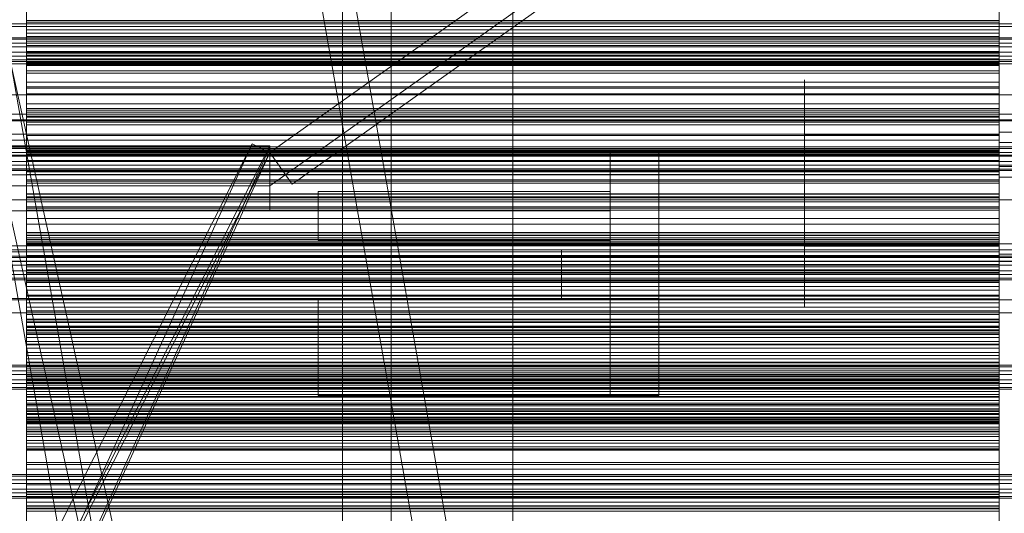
# Model space of a CAD drawing. Header units: millimetres. Extents: x -4738 to 65662, y -68080 to 6847.
# Tile 305 of 656: x 549 to 751, y -34474 to -34373. Entities that reach past the tile are written whole.
import ezdxf

# ---------------------------------------------------------------- set-up
doc = ezdxf.new("R2010")
doc.units = ezdxf.units.MM
for name, color, linetype, lineweight in [('COTAS_O', 1, 'Continuous', 0), ('COTAS_P', 1, 'Continuous', 0), ('frontal_briquetadora', 7, 'Continuous', 0), ('frontal_C02', 7, 'Continuous', 0), ('frontal_C03', 7, 'Continuous', 0), ('frontal_mezcladora', 7, 'Continuous', 0), ('frontal_secador', 7, 'Continuous', 0), ('frontal_tolva', 7, 'Continuous', 0), ('frontal_tolva-C01', 7, 'Continuous', 0)]:
    doc.layers.add(name, color=color, linetype=linetype, lineweight=lineweight)
doc.dimstyles.new('R19_100', dxfattribs={"dimtxt": 250, "dimasz": 150, "dimexe": 150, "dimexo": 80, "dimgap": 100, "dimtad": 1, "dimtih": 1, "dimtoh": 1, "dimdsep": 46, "dimcen": 0.09, "dimadec": 0, "dimazin": 0, "dimtfac": 1, "dimtdec": 4, "dimtofl": 0, "dimtmove": 0, "dimatfit": 3, "dimfxl": 1, "dimtolj": 1, "dimtzin": 0, "dimarcsym": 0})

# ---------------------------------------------------------------- blocks, each defined once
blk = doc.blocks.new('DIM_R31_48')
at = {"layer": 'COTAS_O'}
for p, q in [((-1725, -33700), (-1575, -33655)), ((1725, -33700), (1575, -33655)), ((-1725, -34400), (-1725, -33700)), ((-1725, -33700), (1725, -33700)), ((-1725, -33700), (-1575, -33745)), ((1725, -33700), (1575, -33745)), ((1725, -34400), (1725, -33700))]:
    blk.add_line(p, q, dxfattribs=at)
blk.add_text('3450 O', height=250, dxfattribs=at).set_placement((0, -33600))
blk = doc.blocks.new('DIM_R31_49')
at = {"layer": 'COTAS_P'}
for p, q in [((-150, -32300), (550, -32300)), ((550, -32300), (505, -32450)), ((550, -34900), (550, -32300)), ((550, -32300), (595, -32450)), ((550, -34900), (505, -34750)), ((550, -34900), (595, -34750)), ((-150, -34900), (550, -34900))]:
    blk.add_line(p, q, dxfattribs=at)
blk.add_text('2600 P', height=250, rotation=90, dxfattribs=at).set_placement((450, -33600))
blk = doc.blocks.new('DIM_R31_52')
at = {"layer": 'COTAS_O'}
for p, q in [((-650, -34200), (-500, -34155)), ((650, -34200), (500, -34155)), ((-650, -34900), (-650, -34200)), ((-650, -34200), (650, -34200)), ((-650, -34200), (-500, -34245)), ((650, -34200), (500, -34245)), ((650, -34900), (650, -34200))]:
    blk.add_line(p, q, dxfattribs=at)
blk.add_text('1300 O', height=250, dxfattribs=at).set_placement((0, -34100))

msp = doc.modelspace()

# ---------------------------------------------------------------- linework, layer by layer
at = {"layer": 'frontal_briquetadora'}
for p, q in [((550, -34375.256), (550, -34358.505)), ((550, -34360.12), (550, -34376.769)), ((550, -34372.854), (550, -34362.109)), ((550, -34362.398), (550, -34374.777)), ((550, -34363.611), (550, -34373.165)), ((750, -34372.854), (750, -34362.109)), ((750, -34362.398), (750, -34374.777)), ((750, -34363.611), (750, -34373.165)), ((550, -34367.8), (550, -34383.931)), ((550, -34370.153), (550, -34379.456)), ((550, -34370.411), (550, -34376.147)), ((550, -34370.439), (550, -34380.005)), ((750, -34372.882), (750, -34370.063)), ((750, -34374.757), (750, -34370.081)), ((750, -34370.153), (750, -34379.456)), ((750, -34370.411), (750, -34376.147)), ((750, -34370.439), (750, -34380.005)), ((750, -34371.117), (750, -34373)), ((750, -34371.427), (750, -34375.237)), ((550, -34377.104), (550, -34371.965)), ((550, -34383.225), (550, -34372.036)), ((550, -34381.578), (550, -34372.854)), ((550, -34372.854), (750, -34372.854)), ((750, -34373.165), (550, -34373.165)), ((550, -34373.165), (550, -34375.462)), ((750, -34371.939), (750, -34372.882)), ((750, -34377.104), (750, -34371.965)), ((750, -34383.225), (750, -34372.036)), ((750, -34381.578), (750, -34372.854)), ((750, -34373.165), (750, -34375.462)), ((550, -34374.777), (550, -34385.556)), ((550, -34374.777), (750, -34374.777)), ((550, -34390.831), (550, -34375.256)), ((750, -34375.462), (550, -34375.462)), ((550, -34375.462), (550, -34377.994)), ((750, -34375.237), (750, -34374.757)), ((750, -34374.777), (750, -34385.556)), ((750, -34379.012), (750, -34375.202)), ((750, -34375.202), (750, -34375.683)), ((750, -34375.462), (750, -34377.994)), ((750, -34375.683), (750, -34380.358)), ((550, -34376.147), (550, -34379.236)), ((550, -34376.147), (750, -34376.147)), ((550, -34376.769), (550, -34392.225)), ((550, -34379.559), (550, -34377.104)), ((550, -34377.104), (750, -34377.104)), ((750, -34376.147), (750, -34379.236)), ((750, -34379.559), (750, -34377.104)), ((750, -34377.994), (550, -34377.994)), ((550, -34377.994), (550, -34380.73)), ((550, -34379.236), (550, -34379.559)), ((550, -34379.236), (750, -34379.236)), ((550, -34379.456), (550, -34386.483)), ((550, -34379.456), (750, -34379.456)), ((550, -34379.559), (750, -34379.559)), ((750, -34377.994), (750, -34380.73)), ((750, -34386.358), (750, -34379.012)), ((750, -34383.373), (750, -34379.125)), ((750, -34379.236), (750, -34379.559)), ((750, -34379.456), (750, -34386.483)), ((750, -34380.005), (550, -34380.005)), ((550, -34380.005), (550, -34380.778)), ((750, -34380.73), (550, -34380.73)), ((550, -34380.73), (550, -34383.655)), ((750, -34380.778), (550, -34380.778)), ((550, -34380.778), (550, -34381.382)), ((750, -34381.382), (550, -34381.382)), ((550, -34381.382), (550, -34381.806)), ((550, -34387.945), (550, -34381.578)), ((550, -34381.578), (750, -34381.578)), ((750, -34381.806), (550, -34381.806)), ((550, -34381.806), (550, -34382.04)), ((550, -34382.066), (550, -34381.857)), ((750, -34381.857), (550, -34381.857)), ((550, -34381.857), (550, -34391.282)), ((750, -34380.005), (750, -34380.778)), ((750, -34380.358), (750, -34388.304)), ((750, -34380.73), (750, -34383.655)), ((750, -34380.778), (750, -34381.382)), ((750, -34381.382), (750, -34381.806)), ((750, -34387.945), (750, -34381.578)), ((750, -34381.806), (750, -34382.04)), ((750, -34382.066), (750, -34381.857)), ((750, -34381.857), (750, -34391.282)), ((750, -34382.04), (550, -34382.04)), ((550, -34382.04), (550, -34382.066)), ((750, -34382.066), (550, -34382.066)), ((550, -34392.488), (550, -34383.225)), ((550, -34383.225), (750, -34383.225)), ((750, -34383.655), (550, -34383.655)), ((550, -34383.655), (550, -34386.753)), ((550, -34383.931), (550, -34398.786)), ((750, -34382.04), (750, -34382.066)), ((750, -34386.127), (750, -34382.317)), ((750, -34382.317), (750, -34382.797)), ((750, -34382.797), (750, -34387.473)), ((750, -34392.488), (750, -34383.225)), ((750, -34391.028), (750, -34383.373)), ((750, -34383.655), (750, -34386.753)), ((550, -34385.556), (550, -34394.32)), ((550, -34385.556), (750, -34385.556)), ((710, -34387.127), (710, -34385.049)), ((710, -34385.049), (710, -34385.311)), ((710, -34385.311), (710, -34387.861)), ((750, -34386.721), (750, -34384.557)), ((750, -34384.557), (750, -34384.83)), ((750, -34384.83), (750, -34387.486)), ((750, -34387.127), (750, -34385.049)), ((750, -34385.049), (750, -34385.311)), ((750, -34385.311), (750, -34387.861)), ((750, -34385.556), (750, -34394.32)), ((550, -34386.483), (550, -34390.966)), ((550, -34386.483), (750, -34386.483)), ((750, -34386.753), (550, -34386.753)), ((550, -34386.753), (550, -34390.016)), ((550, -34391.711), (550, -34387.945)), ((550, -34387.945), (750, -34387.945)), ((710, -34391.134), (710, -34387.127)), ((710, -34387.861), (710, -34392.195)), ((750, -34393.473), (750, -34386.127)), ((750, -34395.786), (750, -34386.358)), ((750, -34386.483), (750, -34390.966)), ((750, -34390.895), (750, -34386.721)), ((750, -34386.753), (750, -34390.016)), ((750, -34391.134), (750, -34387.127)), ((750, -34387.473), (750, -34395.418)), ((750, -34387.486), (750, -34392.001)), ((750, -34387.861), (750, -34392.195)), ((750, -34391.711), (750, -34387.945)), ((750, -34390.016), (550, -34390.016)), ((550, -34390.016), (550, -34399.452)), ((710, -34391.192), (710, -34388.875)), ((750, -34388.304), (750, -34397.945)), ((750, -34390.801), (750, -34388.387)), ((750, -34391.192), (750, -34388.875)), ((750, -34390.016), (750, -34399.452)), ((550, -34405.049), (550, -34390.831)), ((550, -34390.966), (550, -34392.731)), ((550, -34390.966), (750, -34390.966)), ((750, -34391.282), (550, -34391.282)), ((550, -34391.282), (550, -34393.784)), ((550, -34392.731), (550, -34391.711)), ((550, -34391.711), (750, -34391.711)), ((710, -34396.276), (710, -34391.134)), ((710, -34395.367), (710, -34391.192)), ((750, -34395.15), (750, -34390.801)), ((750, -34396.252), (750, -34390.895)), ((750, -34390.966), (750, -34392.731)), ((750, -34400.574), (750, -34391.028)), ((750, -34396.276), (750, -34391.134)), ((750, -34395.367), (750, -34391.192)), ((750, -34391.282), (750, -34393.784)), ((750, -34393.836), (750, -34391.671)), ((750, -34391.671), (750, -34391.944)), ((750, -34392.731), (750, -34391.711)), ((750, -34391.944), (750, -34394.601)), ((750, -34392.001), (750, -34397.478)), ((550, -34392.225), (550, -34406.306)), ((550, -34399.471), (550, -34392.488)), ((550, -34392.488), (750, -34392.488)), ((550, -34392.731), (750, -34392.731)), ((750, -34393.784), (550, -34393.784)), ((550, -34393.784), (550, -34396.517)), ((710, -34394.242), (710, -34392.164)), ((710, -34392.164), (710, -34392.426)), ((710, -34392.195), (710, -34397.454)), ((710, -34392.426), (710, -34394.976)), ((750, -34394.242), (750, -34392.164)), ((750, -34392.164), (750, -34392.426)), ((750, -34392.195), (750, -34397.454)), ((750, -34392.426), (750, -34394.976)), ((750, -34399.471), (750, -34392.488)), ((750, -34402.9), (750, -34393.473)), ((750, -34393.784), (750, -34396.517)), ((750, -34398.01), (750, -34393.836)), ((550, -34394.32), (550, -34400.733)), ((550, -34394.32), (750, -34394.32)), ((710, -34398.249), (710, -34394.242)), ((710, -34394.976), (710, -34399.31)), ((710, -34400.574), (710, -34395.367)), ((750, -34398.249), (750, -34394.242)), ((750, -34394.32), (750, -34400.733)), ((750, -34394.601), (750, -34399.115)), ((750, -34394.976), (750, -34399.31)), ((750, -34400.574), (750, -34395.15)), ((750, -34400.574), (750, -34395.367)), ((750, -34395.418), (750, -34405.059)), ((764, -34395.786), (750, -34395.786)), ((750, -34405.426), (750, -34395.786)), ((520, -34396.252), (750, -34396.252)), ((520, -34397.478), (750, -34397.478)), ((750, -34396.517), (550, -34396.517)), ((550, -34396.517), (550, -34399.453)), ((750, -34396.276), (710, -34396.276)), ((710, -34401.535), (710, -34396.276)), ((750, -34397.454), (710, -34397.454)), ((710, -34397.454), (710, -34402.596)), ((750, -34401.729), (750, -34396.252)), ((750, -34401.535), (750, -34396.276)), ((750, -34396.517), (750, -34399.453)), ((750, -34397.454), (750, -34402.596)), ((750, -34397.478), (750, -34402.835)), ((764, -34397.945), (750, -34397.945)), ((750, -34397.945), (750, -34407.372)), ((750, -34403.366), (750, -34398.01)), ((550, -34398.786), (550, -34412.189)), ((750, -34399.452), (550, -34399.452)), ((550, -34399.452), (550, -34399.977)), ((550, -34399.453), (550, -34402.572)), ((550, -34403.905), (550, -34399.471)), ((550, -34399.471), (750, -34399.471)), ((550, -34401.617), (550, -34399.621)), ((550, -34399.621), (550, -34400.409)), ((550, -34399.621), (750, -34399.621)), ((550, -34400.29), (550, -34399.845)), ((750, -34399.845), (550, -34399.845)), ((550, -34399.845), (550, -34409.118)), ((750, -34399.977), (550, -34399.977)), ((550, -34399.977), (550, -34400.333)), ((710, -34403.391), (710, -34398.249)), ((710, -34399.31), (710, -34404.569)), ((750, -34401.973), (750, -34398.163)), ((750, -34398.163), (750, -34398.643)), ((750, -34403.391), (750, -34398.249)), ((750, -34402.8), (750, -34398.552)), ((750, -34398.643), (750, -34403.319)), ((750, -34399.115), (750, -34404.593)), ((750, -34399.31), (750, -34404.569)), ((750, -34399.452), (750, -34399.977)), ((750, -34399.453), (750, -34402.572)), ((750, -34403.905), (750, -34399.471)), ((750, -34399.621), (750, -34400.409)), ((750, -34401.617), (750, -34399.621)), ((750, -34400.29), (750, -34399.845)), ((750, -34399.845), (750, -34409.118)), ((750, -34399.977), (750, -34400.333)), ((520, -34400.574), (750, -34400.574)), ((550, -34400.504), (550, -34400.29)), ((750, -34400.29), (550, -34400.29)), ((750, -34400.333), (550, -34400.333)), ((550, -34400.333), (550, -34400.512)), ((550, -34400.409), (550, -34403.95)), ((550, -34400.409), (750, -34400.409)), ((750, -34400.504), (550, -34400.504)), ((750, -34400.512), (550, -34400.512)), ((550, -34400.733), (550, -34404.548)), ((550, -34400.733), (750, -34400.733)), ((550, -34406.32), (550, -34401.617)), ((550, -34401.617), (750, -34401.617)), ((750, -34400.574), (710, -34400.574)), ((710, -34400.574), (710, -34405.78)), ((710, -34405.869), (710, -34401.535)), ((750, -34400.504), (750, -34400.29)), ((750, -34400.333), (750, -34400.512)), ((750, -34400.409), (750, -34403.95)), ((750, -34400.574), (750, -34405.997)), ((764, -34400.574), (750, -34400.574)), ((750, -34400.574), (750, -34405.78)), ((750, -34400.574), (750, -34410.119)), ((750, -34400.733), (750, -34404.548)), ((750, -34405.869), (750, -34401.535)), ((750, -34406.32), (750, -34401.617)), ((750, -34406.244), (750, -34401.729)), ((750, -34409.319), (750, -34401.973)), ((520, -34403.366), (750, -34403.366)), ((750, -34402.572), (550, -34402.572)), ((550, -34402.572), (550, -34405.863)), ((550, -34405.619), (550, -34403.905)), ((550, -34403.905), (750, -34403.905)), ((550, -34403.95), (550, -34410.109)), ((550, -34403.95), (750, -34403.95)), ((710, -34402.596), (710, -34406.603)), ((750, -34403.391), (710, -34403.391)), ((710, -34408.65), (710, -34403.391)), ((750, -34402.572), (750, -34405.863)), ((750, -34402.596), (750, -34406.603)), ((750, -34410.455), (750, -34402.8)), ((750, -34402.835), (750, -34407.009)), ((764, -34402.9), (750, -34402.9)), ((750, -34412.541), (750, -34402.9)), ((750, -34403.319), (750, -34411.264)), ((750, -34408.844), (750, -34403.366)), ((750, -34408.65), (750, -34403.391)), ((750, -34405.619), (750, -34403.905)), ((750, -34403.95), (750, -34410.109)), ((520, -34404.593), (750, -34404.593)), ((550, -34404.548), (550, -34405.619)), ((550, -34404.548), (750, -34404.548)), ((550, -34417.742), (550, -34405.049)), ((550, -34405.619), (750, -34405.619)), ((750, -34405.863), (550, -34405.863)), ((550, -34405.863), (550, -34409.315)), ((750, -34404.569), (710, -34404.569)), ((710, -34404.569), (710, -34409.711)), ((710, -34405.78), (710, -34409.956)), ((710, -34408.419), (710, -34405.869)), ((750, -34404.548), (750, -34405.619)), ((750, -34404.569), (750, -34409.711)), ((750, -34404.593), (750, -34409.949)), ((764, -34405.059), (750, -34405.059)), ((750, -34405.059), (750, -34414.486)), ((750, -34413.372), (750, -34405.426)), ((750, -34405.78), (750, -34409.956)), ((750, -34405.863), (750, -34409.315)), ((750, -34408.419), (750, -34405.869)), ((750, -34405.997), (750, -34410.347)), ((550, -34406.306), (550, -34418.848)), ((550, -34413.548), (550, -34406.32)), ((550, -34406.32), (750, -34406.32)), ((710, -34406.603), (710, -34408.681)), ((710, -34410.088), (710, -34408.009)), ((710, -34408.009), (710, -34408.271)), ((750, -34408.9), (750, -34406.244)), ((750, -34413.548), (750, -34406.32)), ((750, -34406.603), (750, -34408.681)), ((750, -34407.009), (750, -34409.173)), ((750, -34407.372), (750, -34414.718)), ((750, -34409.682), (750, -34407.517)), ((750, -34407.517), (750, -34407.79)), ((750, -34407.79), (750, -34410.447)), ((750, -34410.227), (750, -34407.813)), ((750, -34410.088), (750, -34408.009)), ((750, -34408.009), (750, -34408.271)), ((550, -34408.59), (550, -34408.499)), ((550, -34408.499), (550, -34411.183)), ((550, -34408.499), (750, -34408.499)), ((550, -34411.452), (550, -34408.59)), ((550, -34408.59), (750, -34408.59)), ((750, -34409.118), (550, -34409.118)), ((550, -34409.118), (550, -34411.82)), ((750, -34409.315), (550, -34409.315)), ((550, -34409.315), (550, -34418.6)), ((550, -34410.109), (550, -34418.648)), ((550, -34410.109), (750, -34410.109)), ((710, -34408.271), (710, -34410.822)), ((710, -34410.618), (710, -34408.301)), ((710, -34408.681), (710, -34408.419)), ((710, -34412.983), (710, -34408.65)), ((710, -34409.711), (710, -34413.718)), ((710, -34409.956), (710, -34412.273)), ((710, -34414.095), (710, -34410.088)), ((750, -34408.271), (750, -34410.822)), ((750, -34410.618), (750, -34408.301)), ((750, -34408.681), (750, -34408.419)), ((750, -34408.499), (750, -34411.183)), ((750, -34408.59), (750, -34408.499)), ((750, -34411.452), (750, -34408.59)), ((750, -34412.983), (750, -34408.65)), ((750, -34413.359), (750, -34408.844)), ((750, -34409.173), (750, -34408.9)), ((750, -34409.118), (750, -34411.82)), ((750, -34409.315), (750, -34418.6)), ((750, -34418.746), (750, -34409.319)), ((750, -34413.856), (750, -34409.682)), ((750, -34409.711), (750, -34413.718)), ((750, -34409.949), (750, -34414.123)), ((750, -34409.956), (750, -34412.273)), ((750, -34414.095), (750, -34410.088)), ((750, -34410.109), (750, -34418.648)), ((750, -34410.119), (750, -34417.774)), ((750, -34414.576), (750, -34410.227)), ((550, -34411.183), (550, -34416.538)), ((550, -34411.183), (750, -34411.183)), ((550, -34416.974), (550, -34411.452)), ((550, -34411.452), (750, -34411.452)), ((750, -34411.82), (550, -34411.82)), ((550, -34411.82), (550, -34414.748)), ((550, -34412.189), (550, -34423.984)), ((710, -34414.793), (710, -34410.618)), ((710, -34410.822), (710, -34415.156)), ((750, -34410.347), (750, -34412.76)), ((750, -34410.447), (750, -34414.961)), ((750, -34420), (750, -34410.455)), ((750, -34414.793), (750, -34410.618)), ((750, -34410.822), (750, -34415.156)), ((750, -34411.183), (750, -34416.538)), ((750, -34411.264), (750, -34420.905)), ((750, -34416.974), (750, -34411.452)), ((750, -34411.82), (750, -34414.748)), ((550, -34423.026), (550, -34413.548)), ((550, -34413.548), (750, -34413.548)), ((710, -34415.534), (710, -34412.983)), ((710, -34413.718), (710, -34415.796)), ((710, -34419.237), (710, -34414.095)), ((750, -34420.486), (750, -34412.541)), ((750, -34415.534), (750, -34412.983)), ((750, -34416.015), (750, -34413.359)), ((750, -34418.047), (750, -34413.372)), ((750, -34423.026), (750, -34413.548)), ((750, -34413.718), (750, -34415.796)), ((750, -34419.212), (750, -34413.856)), ((750, -34419.237), (750, -34414.095)), ((750, -34414.123), (750, -34416.288)), ((750, -34414.748), (550, -34414.748)), ((550, -34414.748), (550, -34417.875)), ((710, -34420), (710, -34414.793)), ((710, -34415.156), (710, -34420.414)), ((710, -34415.796), (710, -34415.534)), ((750, -34414.486), (750, -34421.832)), ((750, -34420), (750, -34414.576)), ((750, -34414.718), (750, -34418.528)), ((750, -34414.748), (750, -34417.875)), ((750, -34420), (750, -34414.793)), ((750, -34414.961), (750, -34420.439)), ((750, -34415.156), (750, -34420.414)), ((750, -34415.796), (750, -34415.534)), ((750, -34416.288), (750, -34416.015)), ((550, -34418.624), (550, -34416.449)), ((550, -34416.449), (550, -34417.056)), ((550, -34416.449), (750, -34416.449)), ((550, -34416.538), (550, -34424.359)), ((550, -34416.538), (750, -34416.538)), ((550, -34424.945), (550, -34416.974)), ((550, -34416.974), (750, -34416.974)), ((550, -34417.056), (550, -34420.421)), ((550, -34417.056), (750, -34417.056)), ((550, -34418.213), (550, -34417.532)), ((750, -34417.532), (550, -34417.532)), ((550, -34417.532), (550, -34426.632)), ((550, -34428.761), (550, -34417.742)), ((750, -34417.875), (550, -34417.875)), ((550, -34417.875), (550, -34421.182)), ((550, -34418.665), (550, -34418.213)), ((750, -34418.213), (550, -34418.213)), ((750, -34416.449), (750, -34417.056)), ((750, -34418.624), (750, -34416.449)), ((750, -34416.538), (750, -34424.359)), ((750, -34424.945), (750, -34416.974)), ((750, -34417.056), (750, -34420.421)), ((750, -34418.213), (750, -34417.532)), ((750, -34417.532), (750, -34426.632)), ((750, -34417.774), (750, -34422.022)), ((750, -34417.875), (750, -34421.182)), ((750, -34418.528), (750, -34418.047)), ((750, -34418.665), (750, -34418.213)), ((520, -34419.212), (750, -34419.212)), ((520, -34420), (750, -34420)), ((750, -34418.6), (550, -34418.6)), ((550, -34418.6), (550, -34418.874)), ((550, -34423.497), (550, -34418.624)), ((550, -34418.624), (750, -34418.624)), ((550, -34418.648), (550, -34421.417)), ((550, -34418.648), (750, -34418.648)), ((550, -34418.916), (550, -34418.665)), ((750, -34418.665), (550, -34418.665)), ((550, -34418.848), (550, -34429.704)), ((750, -34418.874), (550, -34418.874)), ((550, -34418.874), (550, -34418.982)), ((550, -34418.982), (550, -34418.916)), ((750, -34418.916), (550, -34418.916)), ((750, -34418.982), (550, -34418.982)), ((750, -34419.237), (710, -34419.237)), ((710, -34424.495), (710, -34419.237)), ((750, -34420), (710, -34420)), ((710, -34420), (710, -34425.207)), ((750, -34418.6), (750, -34418.874)), ((750, -34423.497), (750, -34418.624)), ((750, -34418.648), (750, -34421.417)), ((750, -34418.916), (750, -34418.665)), ((764, -34418.746), (750, -34418.746)), ((750, -34428.387), (750, -34418.746)), ((750, -34418.874), (750, -34418.982)), ((750, -34418.982), (750, -34418.916)), ((750, -34424.69), (750, -34419.212)), ((750, -34424.495), (750, -34419.237)), ((750, -34420), (750, -34425.424)), ((764, -34420), (750, -34420)), ((750, -34420), (750, -34425.207)), ((750, -34420), (750, -34429.545)), ((520, -34420.439), (750, -34420.439)), ((550, -34420.421), (550, -34426.416)), ((550, -34420.421), (750, -34420.421)), ((750, -34421.182), (550, -34421.182)), ((550, -34421.182), (550, -34424.657)), ((550, -34421.417), (550, -34424.121)), ((550, -34421.417), (750, -34421.417)), ((750, -34420.414), (710, -34420.414)), ((710, -34420.414), (710, -34425.556)), ((750, -34420.414), (750, -34425.556)), ((750, -34420.421), (750, -34426.416)), ((750, -34420.439), (750, -34425.795)), ((750, -34425.162), (750, -34420.486)), ((764, -34420.905), (750, -34420.905)), ((750, -34420.905), (750, -34430.332)), ((750, -34421.182), (750, -34424.657)), ((750, -34421.417), (750, -34424.121)), ((750, -34421.832), (750, -34425.643)), ((550, -34434.387), (550, -34423.026)), ((550, -34423.026), (750, -34423.026)), ((550, -34430.882), (550, -34423.497)), ((550, -34423.497), (750, -34423.497)), ((550, -34423.984), (550, -34434.032)), ((550, -34424.121), (550, -34426.757)), ((550, -34424.121), (750, -34424.121)), ((550, -34424.359), (550, -34434.344)), ((550, -34424.359), (750, -34424.359)), ((750, -34434.387), (750, -34423.026)), ((750, -34430.882), (750, -34423.497)), ((750, -34424.121), (750, -34426.757)), ((750, -34424.359), (750, -34434.344)), ((750, -34424.657), (550, -34424.657)), ((550, -34424.657), (550, -34428.29)), ((550, -34427.56), (550, -34424.945)), ((550, -34424.945), (750, -34424.945)), ((550, -34426.416), (550, -34434.809)), ((550, -34426.416), (750, -34426.416)), ((710, -34428.829), (710, -34424.495)), ((710, -34425.207), (710, -34429.382)), ((710, -34425.556), (710, -34429.563)), ((750, -34428.829), (750, -34424.495)), ((750, -34424.657), (750, -34428.29)), ((750, -34429.204), (750, -34424.69)), ((750, -34427.56), (750, -34424.945)), ((750, -34425.643), (750, -34425.162)), ((750, -34425.207), (750, -34429.382)), ((750, -34425.424), (750, -34429.773)), ((750, -34425.556), (750, -34429.563)), ((750, -34425.795), (750, -34429.969)), ((750, -34426.416), (750, -34434.809)), ((750, -34426.632), (550, -34426.632)), ((550, -34426.632), (550, -34429.526)), ((550, -34426.757), (550, -34429.325)), ((550, -34426.757), (750, -34426.757)), ((550, -34430.107), (550, -34427.56)), ((550, -34427.56), (750, -34427.56)), ((750, -34428.29), (550, -34428.29)), ((550, -34428.29), (550, -34437.401)), ((750, -34426.632), (750, -34429.526)), ((750, -34426.757), (750, -34429.325)), ((750, -34430.107), (750, -34427.56)), ((750, -34428.29), (750, -34437.401)), ((750, -34436.332), (750, -34428.387)), ((550, -34437.978), (550, -34428.761)), ((550, -34429.325), (550, -34431.823)), ((550, -34429.325), (750, -34429.325)), ((750, -34429.526), (550, -34429.526)), ((550, -34429.526), (550, -34432.642)), ((550, -34429.704), (550, -34438.745)), ((550, -34432.583), (550, -34430.107)), ((550, -34430.107), (750, -34430.107)), ((710, -34431.379), (710, -34428.829)), ((710, -34429.382), (710, -34431.699)), ((710, -34429.563), (710, -34431.641)), ((750, -34431.379), (750, -34428.829)), ((750, -34431.861), (750, -34429.204)), ((750, -34429.325), (750, -34431.823)), ((750, -34429.382), (750, -34431.699)), ((750, -34429.526), (750, -34432.642)), ((750, -34429.545), (750, -34437.2)), ((750, -34429.563), (750, -34431.641)), ((750, -34429.773), (750, -34432.187)), ((750, -34429.969), (750, -34432.134)), ((750, -34432.583), (750, -34430.107)), ((750, -34430.332), (750, -34437.678)), ((550, -34433.336), (550, -34430.882)), ((550, -34430.882), (750, -34430.882)), ((550, -34431.823), (550, -34434.25)), ((550, -34431.823), (750, -34431.823)), ((710, -34431.641), (710, -34431.379)), ((750, -34433.336), (750, -34430.882)), ((750, -34431.641), (750, -34431.379)), ((750, -34431.823), (750, -34434.25)), ((750, -34432.134), (750, -34431.861)), ((550, -34434.988), (550, -34432.583)), ((550, -34432.583), (750, -34432.583)), ((750, -34432.642), (550, -34432.642)), ((550, -34432.642), (550, -34435.953)), ((550, -34435.719), (550, -34433.336)), ((550, -34433.336), (750, -34433.336)), ((550, -34434.032), (550, -34442.216)), ((550, -34434.25), (550, -34436.605)), ((550, -34434.25), (750, -34434.25)), ((550, -34434.344), (550, -34446.111)), ((550, -34434.344), (750, -34434.344)), ((550, -34447.196), (550, -34434.387)), ((550, -34434.387), (750, -34434.387)), ((750, -34434.988), (750, -34432.583)), ((750, -34432.642), (750, -34435.953)), ((750, -34435.719), (750, -34433.336)), ((750, -34434.25), (750, -34436.605)), ((750, -34434.344), (750, -34446.111)), ((750, -34447.196), (750, -34434.387)), ((550, -34434.809), (550, -34445.279)), ((550, -34434.809), (750, -34434.809)), ((550, -34435.79), (550, -34434.876)), ((750, -34434.876), (550, -34434.876)), ((550, -34434.876), (550, -34443.78)), ((550, -34437.321), (550, -34434.988)), ((550, -34434.988), (750, -34434.988)), ((550, -34438.029), (550, -34435.719)), ((550, -34435.719), (750, -34435.719)), ((550, -34436.481), (550, -34435.79)), ((750, -34435.79), (550, -34435.79)), ((750, -34435.953), (550, -34435.953)), ((550, -34435.953), (550, -34439.44)), ((550, -34436.973), (550, -34436.481)), ((750, -34436.481), (550, -34436.481)), ((750, -34434.809), (750, -34445.279)), ((750, -34435.79), (750, -34434.876)), ((750, -34434.876), (750, -34443.78)), ((750, -34437.321), (750, -34434.988)), ((750, -34438.029), (750, -34435.719)), ((750, -34436.481), (750, -34435.79)), ((750, -34435.953), (750, -34439.44)), ((750, -34441.008), (750, -34436.332)), ((750, -34436.973), (750, -34436.481)), ((550, -34436.605), (550, -34438.887)), ((550, -34436.605), (750, -34436.605)), ((550, -34437.284), (550, -34436.973)), ((750, -34436.973), (550, -34436.973)), ((550, -34437.424), (550, -34437.284)), ((750, -34437.284), (550, -34437.284)), ((550, -34439.58), (550, -34437.321)), ((550, -34437.321), (750, -34437.321)), ((750, -34437.401), (550, -34437.401)), ((550, -34437.401), (550, -34437.424)), ((750, -34437.424), (550, -34437.424)), ((550, -34445.284), (550, -34437.978)), ((550, -34440.265), (550, -34438.029)), ((550, -34438.029), (750, -34438.029)), ((750, -34436.605), (750, -34438.887)), ((750, -34437.284), (750, -34436.973)), ((750, -34437.2), (750, -34441.448)), ((750, -34437.424), (750, -34437.284)), ((750, -34439.58), (750, -34437.321)), ((750, -34437.401), (750, -34437.424)), ((750, -34437.678), (750, -34441.488)), ((750, -34440.265), (750, -34438.029)), ((550, -34438.745), (550, -34445.867)), ((550, -34438.887), (550, -34441.096)), ((550, -34438.887), (750, -34438.887)), ((750, -34439.44), (550, -34439.44)), ((550, -34439.44), (550, -34443.091)), ((550, -34441.765), (550, -34439.58)), ((550, -34439.58), (750, -34439.58)), ((550, -34442.427), (550, -34440.265)), ((550, -34440.265), (750, -34440.265)), ((750, -34438.887), (750, -34441.096)), ((750, -34439.44), (750, -34443.091)), ((750, -34441.765), (750, -34439.58)), ((750, -34442.427), (750, -34440.265)), ((550, -34441.096), (550, -34443.229)), ((550, -34441.096), (750, -34441.096)), ((550, -34443.875), (550, -34441.765)), ((550, -34441.765), (750, -34441.765)), ((550, -34442.216), (550, -34448.439)), ((550, -34444.514), (550, -34442.427)), ((550, -34442.427), (750, -34442.427)), ((750, -34441.488), (750, -34441.008)), ((750, -34441.096), (750, -34443.229)), ((750, -34443.875), (750, -34441.765)), ((750, -34444.514), (750, -34442.427)), ((750, -34443.091), (550, -34443.091)), ((550, -34443.091), (550, -34446.897)), ((550, -34443.229), (550, -34445.286)), ((550, -34443.229), (750, -34443.229)), ((750, -34443.78), (550, -34443.78)), ((550, -34443.78), (550, -34446.86)), ((550, -34445.909), (550, -34443.875)), ((550, -34443.875), (750, -34443.875)), ((550, -34446.523), (550, -34444.514)), ((550, -34444.514), (750, -34444.514)), ((750, -34443.091), (750, -34446.897)), ((750, -34443.229), (750, -34445.286)), ((750, -34443.78), (750, -34446.86)), ((750, -34445.909), (750, -34443.875)), ((750, -34446.523), (750, -34444.514)), ((550, -34445.279), (550, -34457.423)), ((550, -34445.279), (750, -34445.279)), ((550, -34450.593), (550, -34445.284)), ((550, -34445.286), (550, -34447.267)), ((550, -34445.286), (750, -34445.286)), ((550, -34445.867), (550, -34450.986)), ((550, -34447.865), (550, -34445.909)), ((550, -34445.909), (750, -34445.909)), ((550, -34446.111), (550, -34459.207)), ((550, -34446.111), (750, -34446.111)), ((550, -34448.456), (550, -34446.523)), ((550, -34446.523), (750, -34446.523)), ((750, -34445.279), (750, -34457.423)), ((750, -34445.286), (750, -34447.267)), ((750, -34447.865), (750, -34445.909)), ((750, -34446.111), (750, -34459.207)), ((750, -34448.456), (750, -34446.523)), ((750, -34446.86), (550, -34446.86)), ((550, -34446.86), (550, -34450.157)), ((750, -34446.897), (550, -34446.897)), ((550, -34446.897), (550, -34455.811)), ((550, -34460.96), (550, -34447.196)), ((550, -34447.196), (750, -34447.196)), ((550, -34447.267), (550, -34449.169)), ((550, -34447.267), (750, -34447.267)), ((550, -34449.743), (550, -34447.865)), ((550, -34447.865), (750, -34447.865)), ((550, -34448.439), (550, -34452.629)), ((550, -34450.31), (550, -34448.456)), ((550, -34448.456), (750, -34448.456)), ((750, -34446.86), (750, -34450.157)), ((750, -34446.897), (750, -34455.811)), ((750, -34460.96), (750, -34447.196)), ((750, -34447.267), (750, -34449.169)), ((750, -34449.743), (750, -34447.865)), ((750, -34450.31), (750, -34448.456)), ((550, -34449.169), (550, -34450.993)), ((550, -34449.169), (750, -34449.169)), ((550, -34451.543), (550, -34449.743)), ((550, -34449.743), (750, -34449.743)), ((750, -34450.157), (550, -34450.157)), ((550, -34450.157), (550, -34453.643)), ((550, -34452.084), (550, -34450.31)), ((550, -34450.31), (750, -34450.31)), ((550, -34453.844), (550, -34450.593)), ((750, -34449.169), (750, -34450.993)), ((750, -34451.543), (750, -34449.743)), ((750, -34450.157), (750, -34453.643)), ((750, -34452.084), (750, -34450.31)), ((550, -34450.986), (550, -34454.041)), ((550, -34450.993), (550, -34452.738)), ((550, -34450.993), (750, -34450.993)), ((550, -34453.263), (550, -34451.543)), ((550, -34451.543), (750, -34451.543)), ((550, -34452.98), (550, -34451.835)), ((750, -34451.835), (550, -34451.835)), ((550, -34451.835), (550, -34460.521)), ((550, -34453.779), (550, -34452.084)), ((550, -34452.084), (750, -34452.084)), ((550, -34452.629), (550, -34454.736)), ((550, -34452.738), (550, -34454.402)), ((550, -34452.738), (750, -34452.738)), ((750, -34450.993), (750, -34452.738)), ((750, -34453.263), (750, -34451.543)), ((750, -34452.98), (750, -34451.835)), ((750, -34451.835), (750, -34460.521)), ((750, -34453.779), (750, -34452.084)), ((750, -34452.738), (750, -34454.402)), ((550, -34453.907), (550, -34452.98)), ((750, -34452.98), (550, -34452.98)), ((550, -34454.902), (550, -34453.263)), ((550, -34453.263), (750, -34453.263)), ((750, -34453.643), (550, -34453.643)), ((550, -34453.643), (550, -34457.302)), ((550, -34455.393), (550, -34453.779)), ((550, -34453.779), (750, -34453.779)), ((550, -34454.998), (550, -34453.844)), ((550, -34454.64), (550, -34453.907)), ((750, -34453.907), (550, -34453.907)), ((550, -34454.041), (550, -34454.998)), ((550, -34454.402), (550, -34461.227)), ((550, -34454.402), (750, -34454.402)), ((550, -34455.196), (550, -34454.64)), ((750, -34454.64), (550, -34454.64)), ((750, -34453.907), (750, -34452.98)), ((750, -34454.902), (750, -34453.263)), ((750, -34453.643), (750, -34457.302)), ((750, -34455.393), (750, -34453.779)), ((750, -34454.64), (750, -34453.907)), ((750, -34454.402), (750, -34461.227)), ((750, -34455.196), (750, -34454.64)), ((550, -34456.46), (550, -34454.902)), ((550, -34454.902), (750, -34454.902)), ((550, -34455.583), (550, -34455.196)), ((750, -34455.196), (550, -34455.196)), ((550, -34456.926), (550, -34455.393)), ((550, -34455.393), (750, -34455.393)), ((550, -34455.811), (550, -34455.583)), ((750, -34455.583), (550, -34455.583)), ((750, -34455.811), (550, -34455.811)), ((550, -34457.936), (550, -34456.46)), ((550, -34456.46), (750, -34456.46)), ((750, -34456.46), (750, -34454.902)), ((750, -34455.583), (750, -34455.196)), ((750, -34456.926), (750, -34455.393)), ((750, -34455.811), (750, -34455.583)), ((750, -34457.936), (750, -34456.46)), ((550, -34458.377), (550, -34456.926)), ((550, -34456.926), (750, -34456.926)), ((750, -34457.302), (550, -34457.302)), ((550, -34457.302), (550, -34461.12)), ((550, -34457.423), (550, -34470.774)), ((550, -34457.423), (750, -34457.423)), ((550, -34464.14), (550, -34457.936)), ((550, -34457.936), (750, -34457.936)), ((550, -34459.744), (550, -34458.377)), ((550, -34458.377), (750, -34458.377)), ((750, -34458.377), (750, -34456.926)), ((750, -34457.302), (750, -34461.12)), ((750, -34457.423), (750, -34470.774)), ((750, -34464.14), (750, -34457.936)), ((750, -34459.744), (750, -34458.377)), ((550, -34459.207), (550, -34473.128)), ((550, -34459.207), (750, -34459.207)), ((550, -34461.029), (550, -34459.744)), ((550, -34459.744), (750, -34459.744)), ((750, -34460.521), (550, -34460.521)), ((550, -34460.521), (550, -34463.78)), ((750, -34459.207), (750, -34473.128)), ((750, -34461.029), (750, -34459.744)), ((750, -34460.521), (750, -34463.78)), ((550, -34475.151), (550, -34460.96)), ((550, -34460.96), (750, -34460.96)), ((550, -34466.598), (550, -34461.029)), ((550, -34461.029), (750, -34461.029)), ((750, -34461.12), (550, -34461.12)), ((550, -34461.12), (550, -34465.089)), ((550, -34461.227), (550, -34470.352)), ((550, -34461.227), (750, -34461.227)), ((750, -34475.151), (750, -34460.96)), ((750, -34466.598), (750, -34461.029)), ((750, -34461.12), (750, -34465.089)), ((750, -34461.227), (750, -34470.352)), ((750, -34463.78), (550, -34463.78)), ((550, -34463.78), (550, -34467.249)), ((550, -34472.72), (550, -34464.14)), ((550, -34464.14), (750, -34464.14)), ((750, -34463.78), (750, -34467.249)), ((750, -34472.72), (750, -34464.14)), ((750, -34465.089), (550, -34465.089)), ((550, -34465.089), (550, -34473.786)), ((550, -34474.612), (550, -34466.598)), ((550, -34466.598), (750, -34466.598)), ((750, -34465.089), (750, -34473.786)), ((750, -34474.612), (750, -34466.598)), ((750, -34467.249), (550, -34467.249)), ((550, -34467.249), (550, -34470.903)), ((550, -34469.742), (550, -34468.368)), ((750, -34468.368), (550, -34468.368)), ((550, -34468.368), (550, -34476.816)), ((750, -34467.249), (750, -34470.903)), ((750, -34469.742), (750, -34468.368)), ((750, -34468.368), (750, -34476.816)), ((550, -34470.902), (550, -34469.742)), ((750, -34469.742), (550, -34469.742)), ((550, -34470.352), (550, -34481.428)), ((550, -34470.352), (750, -34470.352)), ((550, -34470.774), (550, -34484.819)), ((550, -34470.774), (750, -34470.774)), ((550, -34471.874), (550, -34470.902)), ((750, -34470.902), (550, -34470.902)), ((550, -34470.903), (550, -34474.725)), ((750, -34470.902), (750, -34469.742)), ((750, -34470.352), (750, -34481.428)), ((750, -34470.774), (750, -34484.819)), ((750, -34471.874), (750, -34470.902)), ((750, -34470.903), (750, -34474.725)), ((550, -34472.673), (550, -34471.874)), ((750, -34471.874), (550, -34471.874)), ((550, -34473.307), (550, -34472.673)), ((750, -34472.673), (550, -34472.673)), ((550, -34483.346), (550, -34472.72)), ((550, -34472.72), (750, -34472.72)), ((750, -34472.673), (750, -34471.874)), ((750, -34473.307), (750, -34472.673)), ((750, -34483.346), (750, -34472.72)), ((550, -34473.128), (550, -34487.34)), ((550, -34473.128), (750, -34473.128)), ((550, -34473.786), (550, -34473.307)), ((750, -34473.307), (550, -34473.307)), ((750, -34473.786), (550, -34473.786)), ((750, -34473.128), (750, -34487.34)), ((750, -34473.786), (750, -34473.307))]:
    msp.add_line(p, q, dxfattribs=at)
at = {"layer": 'frontal_C02'}
for p, q in [((820, -35975), (390, -33530.372)), ((827, -35975), (397, -33530.372)), ((893, -35975), (463, -33530.372)), ((900, -35975), (470, -33530.372)), ((893, -35975), (463, -34035.57)), ((900, -35975), (470, -34035.57))]:
    msp.add_line(p, q, dxfattribs=at)
at = {"layer": 'frontal_C03'}
for p, q in [((1250, -34376.389), (-1250, -34376.389)), ((1250, -34376.706), (-1250, -34376.706)), ((1250, -34377.5), (-1250, -34377.5)), ((-1250, -34378.264), (1250, -34378.264)), ((1250, -34379.387), (-1250, -34379.387)), ((1250, -34380.151), (-1250, -34380.151)), ((1250, -34380.945), (-1250, -34380.945)), ((1250, -34381.262), (-1250, -34381.262)), ((1250, -34398.847), (-1250, -34398.847)), ((1250, -34399.164), (-1250, -34399.164)), ((1250, -34399.958), (-1250, -34399.958)), ((-1250, -34400.722), (1250, -34400.722)), ((1250, -34401.845), (-1250, -34401.845)), ((1250, -34402.609), (-1250, -34402.609)), ((1250, -34403.403), (-1250, -34403.403)), ((1250, -34403.719), (-1250, -34403.719)), ((1250, -34421.305), (-1250, -34421.305)), ((1250, -34421.621), (-1250, -34421.621)), ((1250, -34422.415), (-1250, -34422.415)), ((-1250, -34423.179), (1250, -34423.179)), ((1250, -34424.302), (-1250, -34424.302)), ((1250, -34425.066), (-1250, -34425.066)), ((1250, -34425.86), (-1250, -34425.86)), ((1250, -34426.177), (-1250, -34426.177)), ((1250, -34443.762), (-1250, -34443.762)), ((1250, -34444.079), (-1250, -34444.079)), ((1250, -34444.873), (-1250, -34444.873)), ((-1250, -34445.637), (1250, -34445.637)), ((1250, -34446.76), (-1250, -34446.76)), ((1250, -34447.524), (-1250, -34447.524)), ((1250, -34448.318), (-1250, -34448.318)), ((1250, -34448.635), (-1250, -34448.635)), ((1250, -34466.22), (-1250, -34466.22)), ((1250, -34466.536), (-1250, -34466.536)), ((1250, -34467.33), (-1250, -34467.33)), ((-1250, -34468.095), (1250, -34468.095)), ((1250, -34469.217), (-1250, -34469.217)), ((1250, -34469.982), (-1250, -34469.982)), ((1250, -34470.776), (-1250, -34470.776)), ((1250, -34471.092), (-1250, -34471.092))]:
    msp.add_line(p, q, dxfattribs=at)
at = {"layer": 'frontal_mezcladora'}
for p, q in [((625, -34725), (625, -33700)), ((650, -34725), (650, -33700)), ((615, -34760), (615, -33730)), ((625, -34725), (625, -33730)), ((650, -34760), (650, -33730))]:
    msp.add_line(p, q, dxfattribs=at)
at = {"layer": 'frontal_secador'}
for p, q in [((1360, -34373.5), (-1360, -34373.5)), ((1250, -34374.076), (-1250, -34374.076)), ((1360, -34381.784), (-1360, -34381.784)), ((1360, -34388.141), (-1360, -34388.141)), ((1360, -34392.137), (-1360, -34392.137)), ((1360, -34393.5), (-1360, -34393.5)), ((1250, -34393.25), (-1250, -34393.25)), ((1250, -34409.715), (-1250, -34409.715)), ((1250, -34422.349), (-1250, -34422.349)), ((1250, -34430.291), (-1250, -34430.291)), ((1250, -34433), (-1250, -34433))]:
    msp.add_line(p, q, dxfattribs=at)
at = {"layer": 'frontal_tolva'}
for p, q in [((1725, -33600), (600, -34400)), ((600, -34406.849), (1725, -33606.849)), ((604.636, -34406.52), (1729.636, -33606.52)), ((-670, -34400), (670, -34400)), ((600, -34400), (-600, -34400)), ((600, -34400), (600, -34406.849)), ((600, -34400), (604.636, -34406.52)), ((600, -34400), (670, -34400)), ((600, -34412), (600, -34400)), ((670, -34400), (680, -34400)), ((670, -34450), (670, -34400)), ((670, -34412), (670, -34400)), ((680, -34450), (680, -34400)), ((-600, -34406.849), (600, -34406.849)), ((610, -34408), (670, -34408)), ((610, -34418), (610, -34408)), ((670, -34418), (670, -34408)), ((-670, -34412), (670, -34412)), ((600, -34412), (670, -34412)), ((610, -34418), (670, -34418)), ((-660, -34420), (660, -34420)), ((660, -34430), (660, -34420)), ((-660, -34430), (660, -34430)), ((610, -34430), (680, -34430)), ((610, -34450), (610, -34430)), ((680, -34450), (680, -34430)), ((610, -34450), (680, -34450)), ((670, -34450), (680, -34450))]:
    msp.add_line(p, q, dxfattribs=at)
at = {"layer": 'frontal_tolva-C01'}
for p, q in [((-600, -34398.619), (600, -34398.619)), ((600, -34398.891), (-600, -34398.891)), ((600, -34400), (-600, -34400)), ((596.429, -34398.198), (221.429, -35221.585)), ((221.429, -35141.193), (596.429, -34398.198)), ((600, -34398.619), (225, -35141.614)), ((225, -35222.279), (600, -34398.891)), ((225, -35142.996), (600, -34400)), ((225, -35223.388), (600, -34400)), ((600, -34400), (596.429, -34398.198)), ((600, -34400), (600, -34398.619)), ((600, -34398.891), (600, -34400))]:
    msp.add_line(p, q, dxfattribs=at)

# ---------------------------------------------------------------- dimensions: what is measured, and where the dimension line sits
at = {"layer": 'COTAS_O'}
for p1, p2, picture, middle in [((-1725, -34400), (1725, -34400), 'DIM_R31_48', (0, -33700)), ((-650, -34900), (650, -34900), 'DIM_R31_52', (0, -34200))]:
    dim = msp.add_aligned_dim(p1=p1, p2=p2, distance=700, text='<> O', dimstyle='R19_100', dxfattribs=at)
    dim.commit()
    dim.dimension.update_dxf_attribs({"geometry": picture, "text_midpoint": middle})
at = {"layer": 'COTAS_P'}
dim = msp.add_aligned_dim(p1=(-150, -34900), p2=(-150, -32300), distance=-700, text='<> P', dimstyle='R19_100', dxfattribs=at)
dim.commit()
dim.dimension.update_dxf_attribs({"geometry": 'DIM_R31_49', "text_midpoint": (550, -33600)})

doc.saveas('drawing.dxf')
